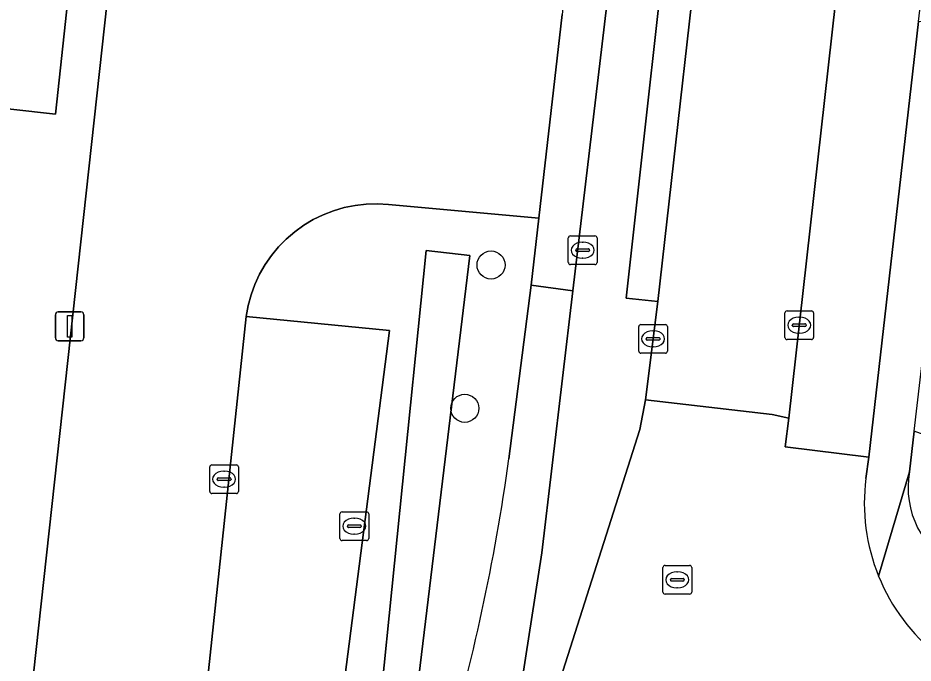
# Model space of a CAD drawing. Extents: x 162184 to 163154, y 385507 to 386516.
# Drawn here: x 162607.53 to 162638.71, y 386336.45 to 386358.93 of the extents above; entities that cross this region are included whole.
import ezdxf

# ---------------------------------------------------------------- set-up
doc = ezdxf.new("R2010")
doc.units = 0
for name, color, linetype in [('IMGEO_Boom', 7, 'Continuous'), ('IMGEO_Brandkraan', 7, 'Continuous'), ('IMGEO_Fietspad_open', 7, 'Continuous'), ('IMGEO_Groenvoorziening', 7, 'Continuous'), ('IMGEO_Haag', 7, 'Continuous'), ('IMGEO_Kolk', 7, 'Continuous'), ('IMGEO_Lichtmast', 7, 'Continuous'), ('IMGEO_Pand', 7, 'Continuous'), ('IMGEO_Parkeervlak_open', 7, 'Continuous'), ('IMGEO_Rijbaan_lokaal_gesloten', 7, 'Continuous'), ('IMGEO_Rijbaan_lokaal_open', 7, 'Continuous'), ('IMGEO_Rioolput', 7, 'Continuous'), ('IMGEO_Voetpad_open', 7, 'Continuous')]:
    doc.layers.add(name, color=color, linetype=linetype)

msp = doc.modelspace()

# ---------------------------------------------------------------- linework, layer by layer
at = {"layer": 'IMGEO_Boom'}
for centre in [(162624.009, 386350.318), (162623.095, 386345.326)]:
    msp.add_circle(centre, 0.489, dxfattribs=at)
at = {"layer": 'IMGEO_Brandkraan'}
for p, q in [((162626.775, 386351.334), (162627.627, 386351.334)), ((162626.7, 386350.408), (162626.7, 386351.26)), ((162627.188, 386351.114), (162627.213, 386351.114)), ((162627.701, 386351.26), (162627.701, 386350.408)), ((162626.959, 386350.828), (162626.959, 386350.84)), ((162627.397, 386350.791), (162626.999, 386350.791)), ((162627.002, 386350.877), (162627.4, 386350.877)), ((162627.443, 386350.84), (162627.443, 386350.828)), ((162627.211, 386350.554), (162627.186, 386350.554)), ((162627.627, 386350.334), (162626.775, 386350.334))]:
    msp.add_line(p, q, dxfattribs=at)
for points in [[(162626.775, 386351.334), (162627.627, 386351.334)], [(162626.7, 386350.408), (162626.7, 386351.26)], [(162627.701, 386351.26), (162627.701, 386350.408)], [(162627.627, 386350.334), (162626.775, 386350.334)]]:
    msp.add_lwpolyline(points, dxfattribs=at)
for centre, radius, start, end in [((162626.777, 386351.258), 0.0765, 91.552, 178.448), ((162626.777, 386351.258), 0.0765, 91.552, 178.448), ((162627.625, 386351.258), 0.0765, 1.552, 88.448), ((162627.625, 386351.258), 0.0765, 1.552, 88.448), ((162626.999, 386350.837), 0.0403, 85.8775, 175.7526), ((162626.996, 386350.827), 0.0366, 178.938, 274.7102), ((162627.4, 386350.834), 0.043, 264.8664, 352.4533), ((162627.404, 386350.839), 0.0386, 1.7309, 96.639), ((162626.777, 386350.41), 0.0765, 181.552, 268.448), ((162626.777, 386350.41), 0.0765, 181.552, 268.448), ((162627.625, 386350.41), 0.0765, 271.552, 358.448), ((162627.625, 386350.41), 0.0765, 271.552, 358.448)]:
    msp.add_arc(centre, radius, start, end, dxfattribs=at)
for centre, major_axis, ratio, start_param, end_param in [((162627.187, 386350.834), (-0.387, 0.002), 0.722429, 4.712389, 7.853982), ((162627.212, 386350.834), (-0.39, 0.002), 0.717154, 1.570796, 4.712389)]:
    msp.add_ellipse(centre, major_axis=major_axis, ratio=ratio, start_param=start_param, end_param=end_param, dxfattribs=at)
at = {"layer": 'IMGEO_Fietspad_open'}
for points in [[(162631.947, 386393.825), (162628.101, 386359.898), (162626.86, 386349.417), (162625.775, 386340.286), (162623.836, 386327.782), (162629.196, 386344.588), (162629.39, 386345.625), (162629.816, 386349.051), (162628.715, 386349.166), (162630.49, 386365.148), (162631.611, 386364.989), (162635.042, 386394.43), (162635.517, 386399.652), (162634.623, 386399.721), (162634.274, 386414.672), (162633.875, 386420.653), (162633.005, 386425.888), (162632.904, 386426.299), (162629.797, 386426.207)], [(162646.404, 386418.485), (162645.317, 386413.574), (162644.53, 386410.695), (162643.315, 386406.777), (162642.342, 386406.949), (162640.776, 386399.082), (162640.14, 386395.183), (162636.716, 386365.556), (162637.867, 386365.356), (162637.112, 386359.276), (162635.999, 386359.464), (162634.38, 386344.979), (162634.25, 386343.989), (162637.167, 386343.619), (162638.899, 386358.805), (162639.72, 386365.866), (162642.923, 386393.607)]]:
    msp.add_lwpolyline(points, dxfattribs=at)
at = {"layer": 'IMGEO_Groenvoorziening'}
for points in [[(162673.026, 386401.348), (162668.545, 386399.579), (162662.69, 386397.203), (162661.948, 386398.487), (162661.514, 386398.294), (162661.346, 386398.093), (162654.65, 386338.568), (162649.904, 386340.412), (162644.032, 386342.597), (162638.75, 386344.529), (162638.585, 386343.109)], [(162624.632, 386343.565), (162625.408, 386349.617), (162625.675, 386351.949), (162620.436, 386352.425), (162620.05, 386352.447), (162619.663, 386352.436), (162619.279, 386352.393), (162618.899, 386352.316), (162618.528, 386352.208), (162618.167, 386352.069), (162617.819, 386351.899), (162617.487, 386351.701), (162617.173, 386351.474), (162616.879, 386351.222), (162616.608, 386350.946), (162616.361, 386350.648), (162616.141, 386350.33), (162615.948, 386349.995), (162615.784, 386349.644), (162615.651, 386349.281), (162615.55, 386348.908), (162615.48, 386348.527), (162620.468, 386348.038), (162618.22, 386330.538)], [(162617.681, 386317.081), (162619.799, 386324.298), (162618.693, 386324.634), (162619.914, 386332.708), (162621.751, 386350.825), (162623.272, 386350.649), (162620.272, 386325.912)]]:
    msp.add_lwpolyline(points, dxfattribs=at)
msp.add_lwpolyline([(162619.799, 386324.298), (162620.272, 386325.912), (162623.272, 386350.649), (162621.751, 386350.825), (162619.914, 386332.708), (162618.693, 386324.634)], close=True, dxfattribs=at)
for centre, radius, start, end in [((162552.658, 386353.568), 72.666, 343.58242, 352.0877), ((162641.612, 386342.553), 3.078, 169.5896, 244.0223)]:
    msp.add_arc(centre, radius, start, end, dxfattribs=at)
at = {"layer": 'IMGEO_Haag'}
msp.add_lwpolyline([(162623.272, 386350.649), (162621.751, 386350.825), (162619.914, 386332.708), (162618.693, 386324.634), (162619.799, 386324.298), (162620.272, 386325.912)], close=True, dxfattribs=at)
at = {"layer": 'IMGEO_Kolk'}
for p, q in [((162634.241, 386347.795), (162634.241, 386348.647)), ((162634.316, 386348.721), (162635.168, 386348.721)), ((162634.729, 386348.501), (162634.754, 386348.501)), ((162635.242, 386348.647), (162635.242, 386347.795)), ((162629.227, 386348.244), (162630.079, 386348.244)), ((162634.5, 386348.215), (162634.5, 386348.227)), ((162634.543, 386348.264), (162634.941, 386348.264)), ((162634.984, 386348.227), (162634.984, 386348.215)), ((162629.152, 386347.318), (162629.152, 386348.17)), ((162629.64, 386348.024), (162629.665, 386348.024)), ((162630.153, 386348.17), (162630.153, 386347.318)), ((162634.938, 386348.178), (162634.54, 386348.178)), ((162634.752, 386347.941), (162634.727, 386347.941)), ((162629.411, 386347.738), (162629.411, 386347.75)), ((162629.849, 386347.701), (162629.451, 386347.701)), ((162629.454, 386347.787), (162629.852, 386347.787)), ((162629.895, 386347.75), (162629.895, 386347.738)), ((162635.168, 386347.721), (162634.316, 386347.721)), ((162629.663, 386347.464), (162629.638, 386347.464)), ((162630.079, 386347.244), (162629.227, 386347.244)), ((162614.212, 386342.43), (162614.212, 386343.282)), ((162614.287, 386343.356), (162615.139, 386343.356)), ((162615.213, 386343.282), (162615.213, 386342.43)), ((162614.514, 386342.899), (162614.912, 386342.899)), ((162614.7, 386343.136), (162614.725, 386343.136)), ((162614.471, 386342.85), (162614.471, 386342.862)), ((162614.909, 386342.813), (162614.511, 386342.813)), ((162614.955, 386342.862), (162614.955, 386342.85)), ((162615.139, 386342.356), (162614.287, 386342.356)), ((162614.723, 386342.576), (162614.698, 386342.576))]:
    msp.add_line(p, q, dxfattribs=at)
for points in [[(162634.241, 386347.795), (162634.241, 386348.647)], [(162634.316, 386348.721), (162635.168, 386348.721)], [(162635.242, 386348.647), (162635.242, 386347.795)], [(162629.227, 386348.244), (162630.079, 386348.244)], [(162629.152, 386347.318), (162629.152, 386348.17)], [(162630.153, 386348.17), (162630.153, 386347.318)], [(162635.168, 386347.721), (162634.316, 386347.721)], [(162630.079, 386347.244), (162629.227, 386347.244)], [(162614.212, 386342.43), (162614.212, 386343.282)], [(162614.287, 386343.356), (162615.139, 386343.356)], [(162615.213, 386343.282), (162615.213, 386342.43)], [(162615.139, 386342.356), (162614.287, 386342.356)]]:
    msp.add_lwpolyline(points, dxfattribs=at)
for centre, radius, start, end in [((162634.318, 386348.645), 0.0765, 91.552, 178.448), ((162634.318, 386348.645), 0.0765, 91.552, 178.448), ((162635.166, 386348.645), 0.0765, 1.552, 88.448), ((162635.166, 386348.645), 0.0765, 1.552, 88.448), ((162629.229, 386348.168), 0.0765, 91.552, 178.448), ((162629.229, 386348.168), 0.0765, 91.552, 178.448), ((162630.077, 386348.168), 0.0765, 1.552, 88.448), ((162630.077, 386348.168), 0.0765, 1.552, 88.448), ((162634.54, 386348.224), 0.0403, 85.8775, 175.7526), ((162634.537, 386348.214), 0.0366, 178.938, 274.7102), ((162634.941, 386348.221), 0.043, 264.8664, 352.4533), ((162634.945, 386348.226), 0.0386, 1.7309, 96.639), ((162629.451, 386347.747), 0.0403, 85.8775, 175.7526), ((162629.448, 386347.737), 0.0366, 178.938, 274.7102), ((162629.852, 386347.744), 0.043, 264.8664, 352.4533), ((162629.856, 386347.749), 0.0386, 1.7309, 96.639), ((162634.318, 386347.797), 0.0765, 181.552, 268.448), ((162634.318, 386347.797), 0.0765, 181.552, 268.448), ((162635.166, 386347.797), 0.0765, 271.552, 358.448), ((162635.166, 386347.797), 0.0765, 271.552, 358.448), ((162629.229, 386347.32), 0.0765, 181.552, 268.448), ((162629.229, 386347.32), 0.0765, 181.552, 268.448), ((162630.077, 386347.32), 0.0765, 271.552, 358.448), ((162630.077, 386347.32), 0.0765, 271.552, 358.448), ((162614.289, 386343.28), 0.0765, 91.552, 178.448), ((162614.289, 386343.28), 0.0765, 91.552, 178.448), ((162615.137, 386343.28), 0.0765, 1.552, 88.448), ((162615.137, 386343.28), 0.0765, 1.552, 88.448), ((162614.511, 386342.859), 0.0403, 85.8775, 175.7526), ((162614.916, 386342.861), 0.0386, 1.7309, 96.639), ((162614.508, 386342.849), 0.0366, 178.938, 274.7102), ((162614.912, 386342.856), 0.043, 264.8664, 352.4533), ((162614.289, 386342.432), 0.0765, 181.552, 268.448), ((162614.289, 386342.432), 0.0765, 181.552, 268.448), ((162615.137, 386342.432), 0.0765, 271.552, 358.448), ((162615.137, 386342.432), 0.0765, 271.552, 358.448)]:
    msp.add_arc(centre, radius, start, end, dxfattribs=at)
for centre, major_axis, ratio, start_param, end_param in [((162634.728, 386348.221), (-0.387, 0.002), 0.722429, 4.712389, 7.853982), ((162634.753, 386348.221), (-0.39, 0.002), 0.717154, 1.570796, 4.712389), ((162629.639, 386347.744), (-0.387, 0.002), 0.722429, 4.712389, 7.853982), ((162629.664, 386347.744), (-0.39, 0.002), 0.717154, 1.570796, 4.712389), ((162614.699, 386342.856), (-0.387, 0.002), 0.722429, 4.712389, 7.853982), ((162614.724, 386342.856), (-0.39, 0.002), 0.717154, 1.570796, 4.712389)]:
    msp.add_ellipse(centre, major_axis=major_axis, ratio=ratio, start_param=start_param, end_param=end_param, dxfattribs=at)
at = {"layer": 'IMGEO_Lichtmast'}
for p, q in [((162608.838, 386347.782), (162608.838, 386348.582)), ((162608.838, 386348.582), (162608.838, 386347.782)), ((162608.938, 386348.682), (162609.728, 386348.682)), ((162609.728, 386348.682), (162608.938, 386348.682)), ((162609.828, 386348.582), (162609.828, 386347.782)), ((162609.828, 386347.782), (162609.828, 386348.582)), ((162609.728, 386347.682), (162608.938, 386347.682)), ((162608.938, 386347.682), (162609.728, 386347.682))]:
    msp.add_line(p, q, dxfattribs=at)
msp.add_lwpolyline([(162609.258, 386348.557), (162609.408, 386348.557), (162609.408, 386347.807), (162609.258, 386347.807), (162609.258, 386348.557)], dxfattribs=at)
for centre, start, end in [((162608.938, 386348.582), 90, 180), ((162608.938, 386348.582), 90, 180), ((162609.728, 386348.582), 0, 90), ((162609.728, 386348.582), 360, 90), ((162608.938, 386347.782), 180, 270), ((162608.938, 386347.782), 180, 270), ((162609.728, 386347.782), 270, 0), ((162609.728, 386347.782), 270, 0)]:
    msp.add_arc(centre, 0.1, start, end, dxfattribs=at)
at = {"layer": 'IMGEO_Pand'}
msp.add_lwpolyline([(162554.466, 386351.14), (162551.394, 386351.387), (162550.959, 386347.389), (162552.51, 386347.22), (162550.572, 386329.166), (162570.2, 386327.044), (162570.371, 386328.537), (162584.259, 386326.946), (162584.111, 386325.529), (162603.751, 386323.413), (162606.924, 386352.615), (162605.495, 386352.753), (162605.841, 386355.904), (162607.28, 386355.744), (162608.842, 386355.576), (162609.275, 386359.57), (162607.724, 386359.738), (162612.582, 386404.614), (162559.406, 386410.398), (162553.579, 386356.265), (162555.001, 386356.112), (162554.962, 386355.747), (162554.494, 386351.401)], close=True, dxfattribs=at)
at = {"layer": 'IMGEO_Parkeervlak_open'}
msp.add_lwpolyline([(162615.48, 386348.527), (162612.202, 386317.718), (162613.913, 386317.5), (162617.066, 386317.149), (162618.014, 386327.383), (162617.087, 386327.424), (162617.452, 386330.578), (162618.22, 386330.538), (162620.468, 386348.038)], close=True, dxfattribs=at)
at = {"layer": 'IMGEO_Rijbaan_lokaal_gesloten'}
msp.add_lwpolyline([(162639.414, 386419.764), (162640.047, 386425.899), (162640.365, 386429.236), (162635.95, 386429.24), (162636.046, 386425.869), (162635.866, 386413.659), (162635.483, 386400.655), (162635.517, 386399.652), (162635.042, 386394.43), (162631.611, 386364.989), (162629.816, 386349.051), (162629.39, 386345.625), (162633.803, 386345.113), (162634.38, 386344.979), (162635.999, 386359.464), (162636.716, 386365.556), (162640.14, 386395.183), (162640.776, 386399.082), (162642.342, 386406.949), (162645.445, 386422.887), (162645.822, 386425.844), (162646.186, 386429.189), (162642.686, 386429.236), (162642.371, 386425.857)], dxfattribs=at)
at = {"layer": 'IMGEO_Rijbaan_lokaal_open'}
for points in [[(162615.52, 386404.02), (162606.588, 386322.611)], [(162611.824, 386317.767), (162612.202, 386317.718), (162615.48, 386348.527), (162615.55, 386348.908), (162615.651, 386349.281), (162615.784, 386349.644), (162615.948, 386349.995), (162616.141, 386350.33), (162616.361, 386350.648), (162616.608, 386350.946), (162616.879, 386351.222), (162617.173, 386351.474), (162617.487, 386351.701), (162617.819, 386351.899), (162618.167, 386352.069), (162618.528, 386352.208), (162618.899, 386352.316), (162619.279, 386352.393), (162619.663, 386352.436), (162620.05, 386352.447), (162620.436, 386352.425), (162625.675, 386351.949), (162626.487, 386359.049)], [(162637.062, 386342.879), (162637.167, 386343.619), (162634.25, 386343.989), (162634.38, 386344.979), (162633.803, 386345.113), (162629.39, 386345.625), (162629.196, 386344.588), (162623.836, 386327.782), (162616.714, 386303.774), (162624.336, 386301.463), (162631.102, 386324.317)]]:
    msp.add_lwpolyline(points, dxfattribs=at)
for centre, start, end in [((162643.771, 386342.021), 172.7139, 202.1158), ((162643.771, 386342.02), 202.1023, 231.5106)]:
    msp.add_arc(centre, 6.763, start, end, dxfattribs=at)
at = {"layer": 'IMGEO_Rioolput'}
for p, q in [((162618.747, 386340.792), (162618.747, 386341.644)), ((162618.822, 386341.718), (162619.674, 386341.718)), ((162619.748, 386341.644), (162619.748, 386340.792)), ((162619.235, 386341.498), (162619.26, 386341.498)), ((162619.006, 386341.212), (162619.006, 386341.224)), ((162619.444, 386341.175), (162619.046, 386341.175)), ((162619.049, 386341.261), (162619.447, 386341.261)), ((162619.49, 386341.224), (162619.49, 386341.212)), ((162619.674, 386340.718), (162618.822, 386340.718)), ((162619.258, 386340.938), (162619.233, 386340.938)), ((162629.995, 386338.926), (162629.995, 386339.778)), ((162630.07, 386339.852), (162630.922, 386339.852)), ((162630.996, 386339.778), (162630.996, 386338.926)), ((162630.483, 386339.632), (162630.508, 386339.632)), ((162630.254, 386339.346), (162630.254, 386339.358)), ((162630.692, 386339.309), (162630.294, 386339.309)), ((162630.297, 386339.395), (162630.695, 386339.395)), ((162630.738, 386339.358), (162630.738, 386339.346)), ((162630.922, 386338.852), (162630.07, 386338.852)), ((162630.506, 386339.072), (162630.481, 386339.072))]:
    msp.add_line(p, q, dxfattribs=at)
for points in [[(162618.747, 386340.792), (162618.747, 386341.644)], [(162618.822, 386341.718), (162619.674, 386341.718)], [(162619.748, 386341.644), (162619.748, 386340.792)], [(162619.674, 386340.718), (162618.822, 386340.718)], [(162629.995, 386338.926), (162629.995, 386339.778)], [(162630.07, 386339.852), (162630.922, 386339.852)], [(162630.996, 386339.778), (162630.996, 386338.926)], [(162630.922, 386338.852), (162630.07, 386338.852)]]:
    msp.add_lwpolyline(points, dxfattribs=at)
for centre, radius, start, end in [((162618.824, 386341.642), 0.0765, 91.552, 178.448), ((162618.824, 386341.642), 0.0765, 91.552, 178.448), ((162619.672, 386341.642), 0.0765, 1.552, 88.448), ((162619.672, 386341.642), 0.0765, 1.552, 88.448), ((162619.046, 386341.221), 0.0403, 85.8775, 175.7526), ((162619.043, 386341.211), 0.0366, 178.938, 274.7102), ((162619.447, 386341.218), 0.043, 264.8664, 352.4533), ((162619.451, 386341.223), 0.0386, 1.7309, 96.639), ((162618.824, 386340.794), 0.0765, 181.552, 268.448), ((162618.824, 386340.794), 0.0765, 181.552, 268.448), ((162619.672, 386340.794), 0.0765, 271.552, 358.448), ((162619.672, 386340.794), 0.0765, 271.552, 358.448), ((162630.072, 386339.776), 0.0765, 91.552, 178.448), ((162630.072, 386339.776), 0.0765, 91.552, 178.448), ((162630.92, 386339.776), 0.0765, 1.552, 88.448), ((162630.92, 386339.776), 0.0765, 1.552, 88.448), ((162630.294, 386339.355), 0.0403, 85.8775, 175.7526), ((162630.291, 386339.345), 0.0366, 178.938, 274.7102), ((162630.695, 386339.352), 0.043, 264.8664, 352.4533), ((162630.699, 386339.357), 0.0386, 1.7309, 96.639), ((162630.072, 386338.928), 0.0765, 181.552, 268.448), ((162630.072, 386338.928), 0.0765, 181.552, 268.448), ((162630.92, 386338.928), 0.0765, 271.552, 358.448), ((162630.92, 386338.928), 0.0765, 271.552, 358.448)]:
    msp.add_arc(centre, radius, start, end, dxfattribs=at)
for centre, major_axis, ratio, start_param, end_param in [((162619.234, 386341.218), (-0.387, 0.002), 0.722429, 4.712389, 7.853982), ((162619.259, 386341.218), (-0.39, 0.002), 0.717154, 1.570796, 4.712389), ((162630.482, 386339.352), (-0.387, 0.002), 0.722429, 4.712389, 7.853982), ((162630.507, 386339.352), (-0.39, 0.002), 0.717154, 1.570796, 4.712389)]:
    msp.add_ellipse(centre, major_axis=major_axis, ratio=ratio, start_param=start_param, end_param=end_param, dxfattribs=at)
at = {"layer": 'IMGEO_Voetpad_open'}
for points in [[(162603.751, 386323.413), (162584.111, 386325.529), (162584.259, 386326.946), (162570.371, 386328.537), (162570.2, 386327.044), (162550.572, 386329.166), (162552.51, 386347.22), (162550.959, 386347.389), (162551.394, 386351.387), (162554.466, 386351.14), (162554.494, 386351.401), (162554.962, 386355.747), (162555.001, 386356.112), (162553.579, 386356.265), (162559.406, 386410.398), (162612.582, 386404.614), (162607.724, 386359.738), (162609.275, 386359.57), (162608.842, 386355.576), (162607.28, 386355.744), (162605.841, 386355.904), (162605.495, 386352.753), (162606.924, 386352.615)], [(162630.49, 386365.148), (162628.715, 386349.166), (162629.816, 386349.051), (162631.611, 386364.989)], [(162628.101, 386359.898), (162626.606, 386360.094), (162626.487, 386359.049), (162625.675, 386351.949), (162625.408, 386349.617), (162626.86, 386349.417)]]:
    msp.add_lwpolyline(points, close=True, dxfattribs=at)
for points in [[(162606.588, 386322.611), (162615.52, 386404.02)], [(162640.394, 386358.634), (162638.899, 386358.805), (162637.167, 386343.619), (162637.062, 386342.879)], [(162637.505, 386339.475), (162638.585, 386343.109), (162638.75, 386344.529), (162640.394, 386358.634)], [(162623.836, 386327.782), (162625.775, 386340.286), (162626.86, 386349.417), (162625.408, 386349.617), (162624.632, 386343.565)], [(162638.585, 386343.109), (162637.505, 386339.475)]]:
    msp.add_lwpolyline(points, dxfattribs=at)
for centre, radius, start, end in [((162552.658, 386353.568), 72.666, 343.58242, 352.0877), ((162641.612, 386342.553), 3.078, 169.5896, 244.0223), ((162643.771, 386342.021), 6.763, 172.7139, 202.1158), ((162643.771, 386342.02), 6.763, 202.1023, 231.5106)]:
    msp.add_arc(centre, radius, start, end, dxfattribs=at)

doc.saveas('drawing.dxf')
